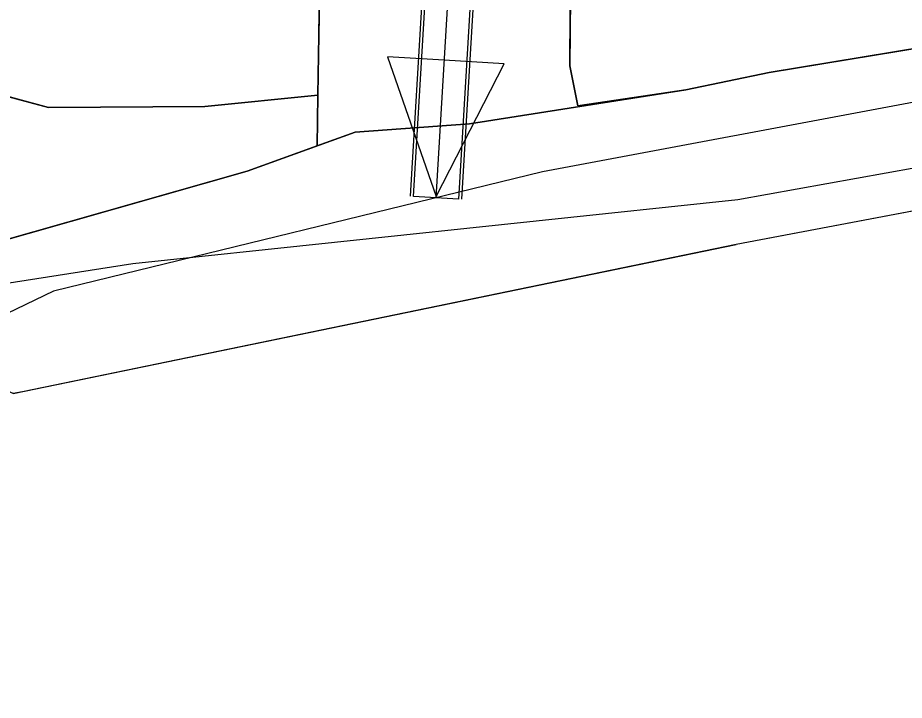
# Model space of a CAD drawing. Extents: x -662620 to -656370, y -1067090 to -1062990.
# Drawn here: x -657366.9 to -657298.1, y -1064955.3 to -1064902.3 of the extents above; entities that cross this region are included whole.
import ezdxf

# ---------------------------------------------------------------- set-up
doc = ezdxf.new("R2010")
doc.units = 0
for name, color, linetype in [('CESTA_ZABOR', 7, 'Continuous'), ('HRANICE_KATASTRÁLNÍHO_ÚZEMÍ', 7, 'Continuous'), ('OBVOD_PÚ', 7, 'Continuous'), ('ORNÁ_PŮDA_-_STÁVAJÍCÍ', 7, 'Continuous'), ('OSTATNÍ_PLOCHA_-_STÁVAJÍCÍ', 7, 'Continuous'), ('POLNÍ_CESTA_STÁVAJÍCÍ_-_KRAJ', 7, 'Continuous'), ('POLNÍ_CESTA_STÁVAJÍCÍ_-_OSA', 7, 'Continuous'), ('Popis_objektú_polních_cest_stávajících', 7, 'Continuous'), ('SILNICE_II__TŘÍDY_A_III__TŘÍDY', 7, 'Continuous')]:
    doc.layers.add(name, color=color, linetype=linetype)

msp = doc.modelspace()

# ---------------------------------------------------------------- linework, layer by layer
at = {"layer": 'CESTA_ZABOR'}
for points in [[(-657336.214, -1064916.173), (-657305.35, -1064399.709), (-657304.813, -1064367.366), (-657305.76, -1064357.37), (-657308.004, -1064349.414), (-657312.537, -1064343.269), (-657325.101, -1064333.08), (-657323.15, -1064330.156), (-657309.986, -1064340.831), (-657304.808, -1064347.85), (-657302.305, -1064356.725), (-657301.31, -1064367.23), (-657301.852, -1064399.842), (-657332.721, -1064916.382), (-657336.214, -1064916.173), (-657336.214, -1064916.173)], [(-657336.214, -1064916.173), (-657305.35, -1064399.709), (-657304.813, -1064367.366), (-657305.76, -1064357.37), (-657308.004, -1064349.414), (-657312.537, -1064343.269), (-657325.101, -1064333.08), (-657323.15, -1064330.156), (-657309.986, -1064340.831), (-657304.808, -1064347.85), (-657302.305, -1064356.725), (-657301.31, -1064367.23), (-657301.852, -1064399.842), (-657332.721, -1064916.382)]]:
    msp.add_lwpolyline(points, dxfattribs=at)
at = {"layer": 'HRANICE_KATASTRÁLNÍHO_ÚZEMÍ'}
msp.add_lwpolyline([(-657656.92, -1064976.75), (-657589.9, -1064990.39), (-657572.57, -1064994.13), (-657537.45, -1065000), (-657522.96, -1064996.3), (-657520.18, -1064995.23), (-657513.93, -1064992.97), (-657499.28, -1064987.24), (-657492.59, -1064984.03), (-657475.58, -1064975.12), (-657470.56, -1064972.39), (-657464.77, -1064969.19), (-657422.58, -1064944.17), (-657408.63, -1064936.99), (-657378.41, -1064924.55), (-657358, -1064921.37), (-657311.03, -1064916.41), (-657290.29, -1064912.68), (-657280.95, -1064906.79), (-657249.28, -1064895.99), (-657151.46, -1064877.38)], dxfattribs=at)
at = {"layer": 'OBVOD_PÚ'}
for points in [[(-657256.42, -1064909.57), (-657311.16, -1064919.91)], [(-657367.3, -1064931.48), (-657311.16, -1064919.91)]]:
    msp.add_lwpolyline(points, dxfattribs=at)
at = {"layer": 'ORNÁ_PŮDA_-_STÁVAJÍCÍ'}
for p, q in [((-657324.06, -1064906.04), (-657323.94, -1064884.95)), ((-657343.46, -1064896.59), (-657343.56, -1064903.65)), ((-657343.56, -1064903.65), (-657343.629, -1064908.314)), ((-657292.41, -1064903.89), (-657308.58, -1064906.56)), ((-657323.458, -1064909.154), (-657324.06, -1064906.04)), ((-657308.58, -1064906.56), (-657315.05, -1064907.89)), ((-657364.56, -1064909.28), (-657373.52, -1064906.85)), ((-657315.05, -1064907.89), (-657323.458, -1064909.154)), ((-657343.629, -1064908.314), (-657352.41, -1064909.19)), ((-657352.41, -1064909.19), (-657364.56, -1064909.28))]:
    msp.add_line(p, q, dxfattribs=at)
for points in [[(-657164.91, -1064880.12), (-657183.79, -1064883.32), (-657206.08, -1064887.6), (-657233.61, -1064892.76), (-657249.28, -1064895.99), (-657258.91, -1064897.87), (-657260.29, -1064898.118), (-657273.66, -1064900.4), (-657292.41, -1064903.89), (-657308.58, -1064906.56), (-657315.05, -1064907.89), (-657323.458, -1064909.154), (-657324.06, -1064906.04), (-657323.94, -1064884.95), (-657323.53, -1064866.63), (-657322.65, -1064852.39), (-657321.55, -1064837.07), (-657319.96, -1064820.1), (-657320.35, -1064804.3), (-657319.97, -1064786.94), (-657318.87, -1064769.65), (-657318.13, -1064757.64), (-657316.98, -1064743.81), (-657316.04, -1064727.61)], [(-657335.06, -1064740.26), (-657335.59, -1064754.8), (-657336.8, -1064771.08), (-657338.07, -1064789.26), (-657338.83, -1064800.36), (-657340.9, -1064823.89), (-657341.33, -1064837.25), (-657341.48, -1064851.03), (-657341.92, -1064866.49), (-657343.38, -1064885.07), (-657343.46, -1064896.59), (-657343.56, -1064903.65), (-657343.629, -1064908.314), (-657352.41, -1064909.19), (-657364.56, -1064909.28), (-657373.52, -1064906.85), (-657382.48, -1064898.89), (-657389.61, -1064891.2), (-657404.38, -1064870.74), (-657417.49, -1064851.39), (-657447.01, -1064812.34), (-657465.78, -1064789.61)]]:
    msp.add_lwpolyline(points, dxfattribs=at)
at = {"layer": 'OSTATNÍ_PLOCHA_-_STÁVAJÍCÍ'}
for p, q in [((-657323.94, -1064884.95), (-657324.06, -1064906.04)), ((-657323.94, -1064884.95), (-657324.06, -1064906.04)), ((-657343.56, -1064903.65), (-657343.46, -1064896.59)), ((-657343.56, -1064903.65), (-657343.46, -1064896.59)), ((-657343.629, -1064908.314), (-657343.56, -1064903.65)), ((-657343.629, -1064908.314), (-657343.56, -1064903.65)), ((-657308.58, -1064906.56), (-657292.4, -1064903.89)), ((-657308.58, -1064906.56), (-657292.4, -1064903.89)), ((-657324.06, -1064906.04), (-657323.458, -1064909.154)), ((-657324.06, -1064906.04), (-657323.458, -1064909.154)), ((-657315.05, -1064907.89), (-657308.58, -1064906.56)), ((-657315.05, -1064907.89), (-657308.58, -1064906.56)), ((-657373.52, -1064906.85), (-657364.56, -1064909.28)), ((-657373.52, -1064906.85), (-657364.56, -1064909.28)), ((-657315.05, -1064907.89), (-657331.85, -1064910.55)), ((-657331.85, -1064910.55), (-657315.05, -1064907.89)), ((-657315.05, -1064907.89), (-657331.85, -1064910.55)), ((-657331.85, -1064910.55), (-657315.05, -1064907.89)), ((-657323.458, -1064909.154), (-657315.05, -1064907.89)), ((-657323.458, -1064909.154), (-657315.05, -1064907.89)), ((-657352.41, -1064909.19), (-657343.629, -1064908.314)), ((-657352.41, -1064909.19), (-657343.629, -1064908.314)), ((-657343.629, -1064908.314), (-657343.687, -1064912.256)), ((-657343.687, -1064912.253), (-657343.629, -1064908.314)), ((-657343.629, -1064908.314), (-657343.687, -1064912.256)), ((-657343.687, -1064912.253), (-657343.629, -1064908.314)), ((-657364.56, -1064909.28), (-657352.41, -1064909.19)), ((-657364.56, -1064909.28), (-657352.41, -1064909.19)), ((-657256.42, -1064909.57), (-657311.16, -1064919.91)), ((-657256.42, -1064909.57), (-657311.16, -1064919.91)), ((-657331.85, -1064910.55), (-657340.73, -1064911.19)), ((-657340.73, -1064911.19), (-657331.85, -1064910.55)), ((-657331.85, -1064910.55), (-657340.73, -1064911.19)), ((-657340.73, -1064911.19), (-657331.85, -1064910.55)), ((-657349.13, -1064914.21), (-657340.73, -1064911.19)), ((-657349.13, -1064914.21), (-657340.73, -1064911.19)), ((-657340.73, -1064911.19), (-657343.687, -1064912.253)), ((-657340.73, -1064911.19), (-657343.687, -1064912.253)), ((-657343.687, -1064912.256), (-657349.13, -1064914.21)), ((-657343.687, -1064912.256), (-657349.13, -1064914.21)), ((-657349.13, -1064914.21), (-657373.06, -1064921.01)), ((-657373.06, -1064921.01), (-657349.13, -1064914.21)), ((-657349.13, -1064914.21), (-657373.06, -1064921.01)), ((-657373.06, -1064921.01), (-657349.13, -1064914.21)), ((-657311.16, -1064919.91), (-657366.58, -1064931.33)), ((-657311.16, -1064919.91), (-657366.58, -1064931.33)), ((-657366.58, -1064931.33), (-657367.299, -1064931.478)), ((-657366.58, -1064931.33), (-657367.299, -1064931.478))]:
    msp.add_line(p, q, dxfattribs=at)
for points in [[(-657465.78, -1064789.61), (-657447.01, -1064812.34), (-657417.49, -1064851.39), (-657404.38, -1064870.74), (-657389.61, -1064891.2), (-657382.48, -1064898.89), (-657373.52, -1064906.85), (-657364.56, -1064909.28), (-657352.41, -1064909.19), (-657343.629, -1064908.314), (-657343.687, -1064912.256), (-657349.13, -1064914.21), (-657373.06, -1064921.01), (-657374.31, -1064916.54), (-657378.07, -1064910.98), (-657392.35, -1064893.56), (-657418.6, -1064859.14), (-657453.54, -1064811.84), (-657474.13, -1064784.58)], [(-657465.78, -1064789.61), (-657447.01, -1064812.34), (-657417.49, -1064851.39), (-657404.38, -1064870.74), (-657389.61, -1064891.2), (-657382.48, -1064898.89), (-657373.52, -1064906.85), (-657364.56, -1064909.28), (-657352.41, -1064909.19), (-657343.629, -1064908.314), (-657343.687, -1064912.256), (-657349.13, -1064914.21), (-657373.06, -1064921.01), (-657374.31, -1064916.54), (-657378.07, -1064910.98), (-657392.35, -1064893.56), (-657418.6, -1064859.14), (-657453.54, -1064811.84), (-657474.13, -1064784.58)], [(-657319.96, -1064820.1), (-657321.55, -1064837.07), (-657322.65, -1064852.39), (-657323.53, -1064866.63), (-657323.94, -1064884.95), (-657324.06, -1064906.04), (-657323.458, -1064909.154), (-657315.05, -1064907.89), (-657331.85, -1064910.55), (-657340.73, -1064911.19), (-657343.687, -1064912.253), (-657343.629, -1064908.314), (-657343.56, -1064903.65), (-657343.46, -1064896.59), (-657343.38, -1064885.07), (-657341.92, -1064866.49), (-657341.48, -1064851.03), (-657341.33, -1064837.25), (-657340.9, -1064823.89)], [(-657319.96, -1064820.1), (-657321.55, -1064837.07), (-657322.65, -1064852.39), (-657323.53, -1064866.63), (-657323.94, -1064884.95), (-657324.06, -1064906.04), (-657323.458, -1064909.154), (-657315.05, -1064907.89), (-657331.85, -1064910.55), (-657340.73, -1064911.19), (-657343.687, -1064912.253), (-657343.629, -1064908.314), (-657343.56, -1064903.65), (-657343.46, -1064896.59), (-657343.38, -1064885.07), (-657341.92, -1064866.49), (-657341.48, -1064851.03), (-657341.33, -1064837.25), (-657340.9, -1064823.89)], [(-657118.74, -1064883.99), (-657256.42, -1064909.57), (-657311.16, -1064919.91), (-657366.58, -1064931.33), (-657367.299, -1064931.478), (-657369.17, -1064930.7), (-657371.29, -1064929.19), (-657373.63, -1064922.27), (-657373.06, -1064921.01), (-657349.13, -1064914.21), (-657340.73, -1064911.19), (-657331.85, -1064910.55), (-657315.05, -1064907.89), (-657308.58, -1064906.56), (-657292.4, -1064903.89), (-657258.91, -1064897.87), (-657249.28, -1064895.99), (-657233.61, -1064892.76), (-657206.08, -1064887.6), (-657164.91, -1064880.12)], [(-657118.74, -1064883.99), (-657256.42, -1064909.57), (-657311.16, -1064919.91), (-657366.58, -1064931.33), (-657367.299, -1064931.478), (-657369.17, -1064930.7), (-657371.29, -1064929.19), (-657373.63, -1064922.27), (-657373.06, -1064921.01), (-657349.13, -1064914.21), (-657340.73, -1064911.19), (-657331.85, -1064910.55), (-657315.05, -1064907.89), (-657308.58, -1064906.56), (-657292.4, -1064903.89), (-657258.91, -1064897.87), (-657249.28, -1064895.99), (-657233.61, -1064892.76), (-657206.08, -1064887.6), (-657164.91, -1064880.12)]]:
    msp.add_lwpolyline(points, dxfattribs=at)
at = {"layer": 'POLNÍ_CESTA_STÁVAJÍCÍ_-_KRAJ'}
for points in [[(-657405.995, -1064300.837), (-657403.642, -1064300.656), (-657396.222, -1064301.742), (-657383.915, -1064303.552), (-657370.884, -1064306.99), (-657359.664, -1064311.153), (-657347.538, -1064316.582), (-657333.964, -1064323.279), (-657322.866, -1064330.065), (-657309.804, -1064340.657), (-657304.58, -1064347.738), (-657302.058, -1064356.679), (-657301.06, -1064367.22), (-657301.602, -1064399.852), (-657332.471, -1064916.397)], [(-657402.918, -1064305), (-657392.964, -1064306.085), (-657381.924, -1064308.076), (-657368.894, -1064311.334), (-657360.93, -1064314.592), (-657349.529, -1064320.202), (-657338.127, -1064325.993), (-657325.385, -1064333.172), (-657312.719, -1064343.443), (-657308.232, -1064349.526), (-657306.006, -1064357.417), (-657305.063, -1064367.376), (-657305.6, -1064399.699), (-657336.464, -1064916.158)]]:
    msp.add_lwpolyline(points, dxfattribs=at)
at = {"layer": 'POLNÍ_CESTA_STÁVAJÍCÍ_-_OSA'}
msp.add_lwpolyline([(-657403.461, -1064302.828), (-657396.584, -1064303.552), (-657388.259, -1064305), (-657378.486, -1064306.99), (-657367.265, -1064310.248), (-657359.483, -1064313.506), (-657348.805, -1064318.573), (-657337.222, -1064324.546), (-657324.125, -1064331.618), (-657311.261, -1064342.05), (-657306.406, -1064348.632), (-657304.032, -1064357.048), (-657303.061, -1064367.298), (-657303.601, -1064399.775), (-657334.468, -1064916.278)], dxfattribs=at)
at = {"layer": 'Popis_objektú_polních_cest_stávajících'}
for p, q in [((-657338.237, -1064905.351), (-657334.457, -1064916.174)), ((-657333.835, -1064905.61), (-657338.237, -1064905.351)), ((-657334.457, -1064916.174), (-657329.175, -1064905.884)), ((-657329.175, -1064905.884), (-657333.835, -1064905.61))]:
    msp.add_line(p, q, dxfattribs=at)
msp.add_lwpolyline([(-657338.237, -1064905.351), (-657334.457, -1064916.174), (-657329.175, -1064905.884), (-657333.835, -1064905.61)], close=True, dxfattribs=at)
at = {"layer": 'SILNICE_II__TŘÍDY_A_III__TŘÍDY'}
msp.add_lwpolyline([(-656503.209, -1065204.943), (-656518.946, -1065181.8), (-656633.738, -1065079.968), (-656784.635, -1064984.616), (-656982.744, -1064868.898), (-657019.773, -1064858.715), (-657063.283, -1064864.27), (-657281.759, -1064905.928), (-657326.194, -1064914.26), (-657364.15, -1064923.517), (-657517.89, -1064997.91), (-657772.517, -1064953.08)], dxfattribs=at)

doc.saveas('drawing.dxf')
